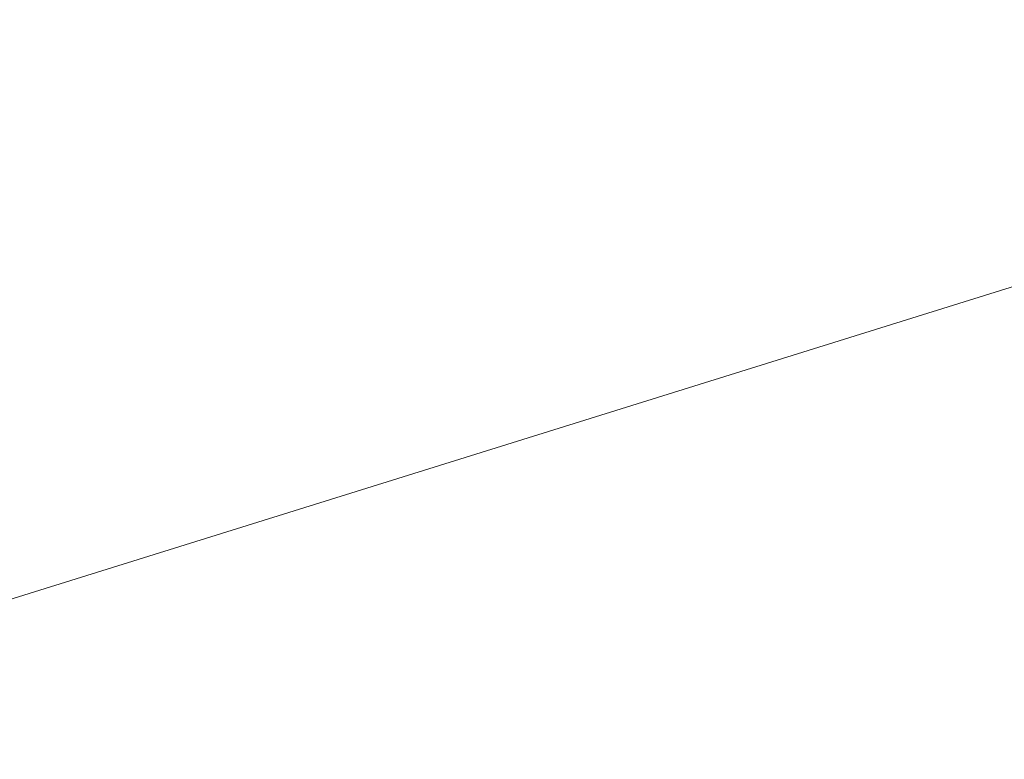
# Model space of a CAD drawing. Header units: millimetres. Extents: x -2233 to 61924, y -68080 to 6847.
# Tile 831 of 1056: x 22711 to 23564, y 3468 to 4109. Entities that reach past the tile are written whole.
import ezdxf

# ---------------------------------------------------------------- set-up
doc = ezdxf.new("R2010")
doc.units = ezdxf.units.MM
doc.layers.add('COTAS_P', color=1, linetype='Continuous', lineweight=0)
doc.dimstyles.new('R19_100', dxfattribs={"dimtxt": 250, "dimasz": 150, "dimexe": 150, "dimexo": 80, "dimgap": 100, "dimtad": 1, "dimtih": 1, "dimtoh": 1, "dimdsep": 46, "dimcen": 0.09, "dimadec": 0, "dimazin": 0, "dimtfac": 1, "dimtdec": 4, "dimtofl": 0, "dimtmove": 0, "dimatfit": 3, "dimfxl": 1, "dimtolj": 1, "dimtzin": 0, "dimarcsym": 0})

# ---------------------------------------------------------------- blocks, each defined once
blk = doc.blocks.new('DIM_R28_4')
at = {"layer": 'COTAS_P'}
for p, q in [((15248.37, 1279.09), (24311.82, 4109.09)), ((24311.82, 4109.09), (24155.23, 4107.34)), ((24311.82, 4109.09), (24182.05, 4021.43)), ((24580.07, 3250), (24311.82, 4109.09)), ((15248.37, 1279.09), (15378.14, 1366.76)), ((15248.37, 1279.09), (15404.97, 1280.85)), ((15516.62, 420), (15248.37, 1279.09))]:
    blk.add_line(p, q, dxfattribs=at)
blk.add_text('9495 P', height=250, rotation=17.34062, dxfattribs=at).set_placement((19750.29, 2789.55))

msp = doc.modelspace()

# ---------------------------------------------------------------- dimensions: what is measured, and where the dimension line sits
at = {"layer": 'COTAS_P'}
dim = msp.add_aligned_dim(p1=(15516.618, 420), p2=(24580.067, 3250), distance=900, text='<> P', dimstyle='R19_100', dxfattribs=at)
dim.commit()
dim.dimension.update_dxf_attribs({"geometry": 'DIM_R28_4', "text_midpoint": (19780.096, 2694.095)})

doc.saveas('drawing.dxf')
